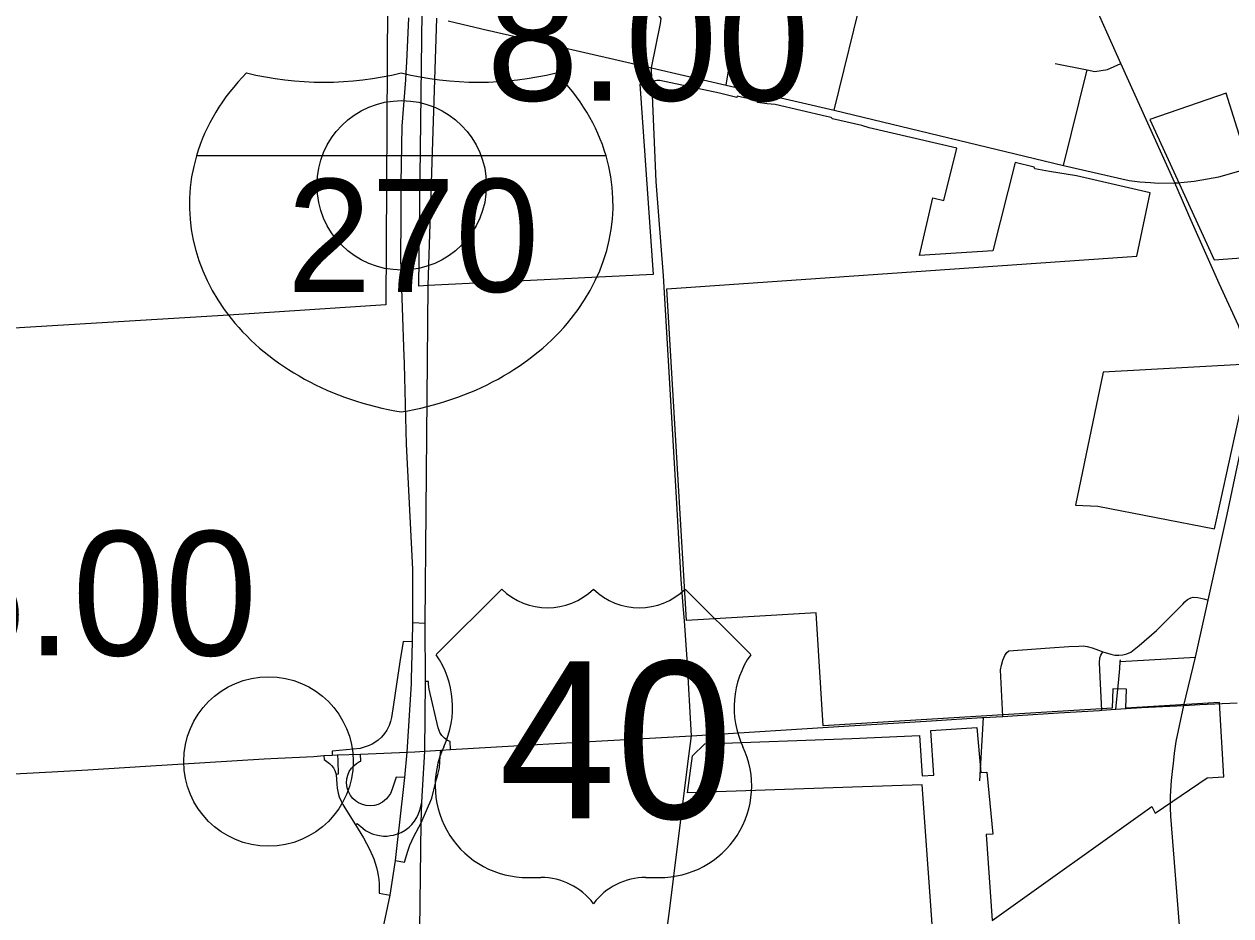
# Model space of a CAD drawing. Extents: x 1729596 to 1934326, y 644115 to 911751.
# Drawn here: x 1791519 to 1802200, y 710369 to 718262 of the extents above; entities that cross this region are included whole.
import ezdxf

# ---------------------------------------------------------------- set-up
doc = ezdxf.new("R2010")
doc.units = 0
for name, color, linetype in [('Default', 7, 'Continuous'), ('GM_X_City_Street', 7, 'Continuous'), ('GM_X_Corporation', 7, 'Continuous'), ('GM_X_County_Road', 7, 'Continuous'), ('GM_X_Interchange_Ramps', 7, 'Continuous'), ('GM_X_Interstate_Route', 7, 'Continuous'), ('GM_X_Interstate_Shield', 7, 'Continuous'), ('GM_X_Township', 7, 'Continuous'), ('GM_X_US_Route', 7, 'Continuous'), ('GM_X_US_Shield', 7, 'Continuous')]:
    doc.layers.add(name, color=color, linetype=linetype)

msp = doc.modelspace()

# ---------------------------------------------------------------- linework, layer by layer
at = {"layer": 'Default'}
for centre in [(1794861, 716835), (1793682, 711736)]:
    msp.add_circle(centre, 750, dxfattribs=at)
at = {"layer": 'GM_X_City_Street'}
for points in [[(1797732, 717722), (1797941, 719001), (1797972, 719125)], [(1798689, 717499), (1798952, 718572), (1798963, 718617)], [(1801783, 712232), (1801888, 712660), (1801998, 713163), (1802166, 713923), (1802257, 714341), (1802307, 714574), (1802366, 714854), (1802375, 714963), (1802376, 715028), (1802376, 715110), (1802373, 715189), (1802351, 715313), (1802312, 715467), (1802267, 715593), (1802098, 715965), (1801849, 716524), (1801703, 716857), (1801227, 717912), (1800951, 718530), (1800949, 718535)], [(1797071, 717874), (1797152, 718267), (1797158, 718311), (1797132, 718351)], [(1795273, 718291), (1795632, 718205)], [(1795632, 718205), (1795634, 718204), (1797071, 717874)], [(1797071, 717874), (1797122, 717862)], [(1797075, 717769), (1797071, 717874)], [(1800644, 717914), (1800927, 717857), (1800996, 717843), (1801108, 717859), (1801227, 717912)], [(1797122, 717862), (1797732, 717722), (1798689, 717499), (1800720, 717010), (1801300, 716878), (1801393, 716866), (1801489, 716860), (1801561, 716854), (1801703, 716857)], [(1800720, 717010), (1800927, 717857)], [(1801703, 716857), (1801742, 716857), (1801756, 716859)], [(1800181, 712135), (1800162, 712548), (1800171, 712588), (1800182, 712632), (1800199, 712673), (1800216, 712700), (1800235, 712716), (1800597, 712742), (1800767, 712752), (1800853, 712757), (1800894, 712758), (1800927, 712754), (1800971, 712741), (1801028, 712722), (1801066, 712707), (1801139, 712686), (1801173, 712678), (1801208, 712676), (1801244, 712680), (1801280, 712688), (1801316, 712702), (1801389, 712761), (1801541, 712896), (1801776, 713127), (1801793, 713148), (1801816, 713168), (1801845, 713184), (1801867, 713191), (1801909, 713188), (1801961, 713175), (1801998, 713163)], [(1801058, 712190), (1801045, 712423), (1801038, 712608), (1801040, 712654), (1801048, 712676), (1801066, 712707)], [(1801183, 712198), (1801207, 712432), (1801217, 712558), (1801221, 712621), (1801224, 712634)], [(1801221, 712621), (1801888, 712660)], [(1800007, 712125), (1799974, 711563)], [(1801838, 709054), (1801838, 709068), (1801828, 709291), (1801753, 710172), (1801668, 711251), (1801666, 711324), (1801666, 711351)]]:
    msp.add_lwpolyline(points, dxfattribs=at)
at = {"layer": 'GM_X_Corporation'}
for points in [[(1794736, 718444), (1794721, 715776), (1793331, 715686), (1788058, 715368)], [(1799574, 710047), (1799467, 711528), (1798852, 711508), (1797390, 711457), (1797436, 711785), (1797543, 711893), (1798845, 711938), (1799444, 711965), (1799469, 711608), (1799571, 711615), (1799545, 712009), (1799952, 712036), (1799987, 711637), (1800040, 711641), (1800092, 711093), (1800035, 711089), (1800086, 710328), (1801501, 711338), (1801529, 711279), (1801989, 711592), (1802138, 711601), (1802100, 712257), (1801270, 712208), (1801275, 712376), (1801155, 712379), (1801150, 712206), (1798591, 712052), (1798531, 713052), (1797383, 712983), (1797207, 715918), (1801367, 716208), (1801486, 716768), (1800835, 716919), (1800595, 716958), (1800464, 716982), (1800458, 716995), (1800292, 717037), (1800093, 716254), (1799443, 716213), (1799563, 716724), (1799660, 716701), (1799775, 717163), (1798998, 717343), (1798934, 717364), (1798675, 717425), (1798661, 717434), (1798621, 717445), (1798168, 717551), (1798096, 717556), (1798011, 717568), (1798012, 717584), (1797831, 717623), (1797827, 717612), (1797675, 717652), (1797145, 717762), (1797119, 717763), (1797105, 717759), (1797071, 717739), (1796970, 717731), (1797086, 716047), (1795095, 715947), (1795013, 715943), (1795041, 718372)], [(1802354, 717031), (1802158, 717651), (1801483, 717419), (1802053, 716176), (1802453, 716204)]]:
    msp.add_lwpolyline(points, dxfattribs=at)
msp.add_lwpolyline([(1800825, 714003), (1801022, 713994), (1802056, 713795), (1802111, 714047), (1802332, 715058), (1802331, 715120), (1802324, 715177), (1802301, 715249), (1801070, 715180)], close=True, dxfattribs=at)
at = {"layer": 'GM_X_County_Road'}
for points in [[(1797189, 715833), (1797177, 716035), (1797112, 716868), (1797075, 717769)], [(1801756, 716859), (1801874, 716872), (1801993, 716892), (1802093, 716911), (1802251, 716955), (1802491, 717028)], [(1797353, 713112), (1797336, 713346), (1797291, 714121), (1797254, 714730), (1797189, 715833)], [(1797426, 711962), (1797426, 711962), (1797388, 712641), (1797363, 712981), (1797353, 713112)], [(1801691, 711717), (1801700, 711809), (1801717, 711912), (1801783, 712232)], [(1796943, 708150), (1797018, 708713), (1797121, 709588), (1797235, 710434), (1797309, 711031), (1797403, 711783), (1797426, 711962)], [(1801666, 711351), (1801666, 711428), (1801676, 711568), (1801686, 711673), (1801691, 711717)]]:
    msp.add_lwpolyline(points, dxfattribs=at)
at = {"layer": 'GM_X_Interchange_Ramps'}
for points in [[(1794451, 711176), (1794468, 711186), (1794516, 711144), (1794541, 711126), (1794563, 711113), (1794589, 711101), (1794609, 711093), (1794636, 711085), (1794665, 711079), (1794700, 711076), (1794731, 711076), (1794760, 711079), (1794787, 711084), (1794816, 711092), (1794833, 711099), (1794855, 711108), (1794891, 711129), (1794926, 711155), (1794950, 711179), (1794973, 711208), (1794994, 711240), (1795009, 711271), (1795021, 711305), (1795040, 711374), (1795044, 711478), (1795066, 711827), (1795073, 712442), (1795068, 712958), (1794961, 712962)], [(1794957, 712794), (1794873, 712797), (1794845, 712619), (1794816, 712421), (1794787, 712239), (1794771, 712124), (1794762, 712088), (1794749, 712053), (1794728, 712012), (1794708, 711983), (1794681, 711950), (1794653, 711925), (1794624, 711904), (1794600, 711889), (1794573, 711876), (1794493, 711851), (1794245, 711827), (1794246, 711792)], [(1795293, 711843), (1795289, 711911), (1795265, 711922), (1795239, 711941), (1795216, 711966), (1795200, 711991), (1795192, 712010), (1795184, 712033), (1795103, 712377), (1795098, 712419), (1795097, 712442), (1795073, 712442)], [(1794173, 711789), (1794175, 711754), (1794223, 711718), (1794240, 711701), (1794256, 711678), (1794268, 711656), (1794274, 711639), (1794280, 711619), (1794287, 711535), (1794291, 711499), (1794299, 711456), (1794309, 711424), (1794325, 711383), (1794339, 711354), (1794357, 711324), (1794451, 711176), (1794522, 711061), (1794577, 710959), (1794614, 710873), (1794627, 710835), (1794638, 710796), (1794647, 710760), (1794653, 710726), (1794658, 710690), (1794661, 710655), (1794663, 710623), (1794663, 710571), (1794758, 710551)], [(1794293, 711794), (1794296, 711740), (1794298, 711624), (1794280, 711619)], [(1794889, 711593), (1794811, 711598), (1794778, 711490), (1794762, 711451), (1794727, 711405), (1794690, 711375), (1794653, 711356), (1794621, 711347), (1794581, 711343), (1794547, 711345), (1794513, 711354), (1794479, 711369), (1794452, 711387), (1794428, 711409), (1794407, 711435), (1794389, 711469), (1794379, 711503), (1794373, 711546), (1794375, 711581), (1794384, 711614), (1794397, 711647), (1794416, 711676), (1794436, 711698), (1794460, 711718), (1794489, 711735), (1794498, 711739), (1794496, 711801)], [(1794805, 710858), (1794887, 710845), (1794916, 710943), (1794934, 710994), (1794968, 711071), (1795034, 711193), (1795128, 711412), (1795144, 711485), (1795158, 711532), (1795169, 711578), (1795182, 711621), (1795187, 711645), (1795195, 711678), (1795198, 711733), (1795203, 711781), (1795206, 711837)]]:
    msp.add_lwpolyline(points, dxfattribs=at)
at = {"layer": 'GM_X_Interstate_Route'}
for points in [[(1794901, 717835), (1794906, 717926), (1794925, 718317)], [(1794855, 716550), (1794855, 716580), (1794856, 716854), (1794865, 717359), (1794897, 717770), (1794901, 717835)], [(1794885, 715265), (1794883, 715320), (1794853, 716180), (1794855, 716550)], [(1794960, 713284), (1794960, 713438), (1794905, 714544), (1794885, 715252), (1794885, 715265)], [(1794957, 712794), (1794961, 712962), (1794960, 713284)], [(1794949, 712468), (1794957, 712794)], [(1794910, 711817), (1794947, 712424), (1794949, 712468)], [(1794841, 711173), (1794889, 711593), (1794910, 711817)], [(1794133, 707740), (1794184, 707954), (1794386, 708797), (1794758, 710551), (1794805, 710858), (1794833, 711099), (1794841, 711173)]]:
    msp.add_lwpolyline(points, dxfattribs=at)
at = {"layer": 'GM_X_Interstate_Shield'}
msp.add_line((1796670, 717095), (1793044, 717095), dxfattribs=at)
msp.add_line((1796670, 717095), (1793044, 717095), dxfattribs=at)
for centre, start_param, end_param in [((1795326, 716667), 2.47259, 2.911027), ((1794172, 719623), 4.415841, 5.008937), ((1795542, 719623), 4.415841, 5.008937), ((1794388, 716667), 0.230566, 0.669003), ((1795326, 716667), 2.911027, 4.511031), ((1794388, 716667), 4.913747, 6.513751)]:
    msp.add_ellipse(centre, major_axis=(2344, 0), ratio=0.8, start_param=start_param, end_param=end_param, dxfattribs=at)
at = {"layer": 'GM_X_Township'}
msp.add_lwpolyline([(1794891, 701056), (1794896, 701429), (1794893, 701495), (1794894, 701685), (1794915, 703497), (1794980, 707005), (1794986, 707486), (1794997, 708362), (1795034, 711193), (1795040, 711374), (1795044, 711478), (1795066, 711827), (1795073, 712442), (1795068, 712958), (1795095, 715947), (1795173, 718315)], dxfattribs=at)
at = {"layer": 'GM_X_US_Route'}
for points in [[(1799996, 712124), (1800007, 712125), (1800181, 712135), (1800311, 712142), (1800675, 712165), (1801038, 712188), (1801058, 712190), (1801183, 712198), (1801409, 712213), (1801783, 712232), (1801925, 712239)], [(1801925, 712239), (1802256, 712256)], [(1799549, 712096), (1799996, 712124)], [(1797426, 711962), (1798823, 712050)], [(1798823, 712050), (1799214, 712075)], [(1799214, 712075), (1799549, 712096)], [(1795855, 711874), (1796472, 711909)], [(1796472, 711909), (1797426, 711962)], [(1793765, 711765), (1794082, 711781), (1794173, 711789)], [(1794173, 711789), (1794246, 711792), (1794293, 711794), (1794496, 711801), (1794910, 711817)], [(1794910, 711817), (1794976, 711821)], [(1794976, 711821), (1795066, 711827), (1795206, 711837)], [(1795206, 711837), (1795293, 711843)], [(1795293, 711843), (1795293, 711843), (1795855, 711874)], [(1789627, 711533), (1789994, 711556), (1790312, 711575), (1790926, 711598), (1791204, 711618), (1791486, 711629), (1791765, 711645), (1792082, 711662), (1792592, 711694)], [(1792592, 711694), (1793645, 711758), (1793765, 711765)]]:
    msp.add_lwpolyline(points, dxfattribs=at)
at = {"layer": 'GM_X_US_Shield'}
for p, q in [((1795746, 713261), (1795166, 712681)), ((1797950, 712681), (1797370, 713261)), ((1795978, 710709), (1796094, 710709)), ((1797022, 710709), (1797138, 710709))]:
    msp.add_line(p, q, dxfattribs=at)
for centre, radius, start, end in [((1796152, 713676), 580, 225.573, 314.427), ((1796964, 713676), 580, 225.573, 314.427), ((1794500, 712215), 812, 334.5471, 35.0009), ((1798615, 712215), 812, 144.9991, 205.4529), ((1795969, 711521), 812, 154.8319, 270.6383), ((1797147, 711521), 812, 269.3617, 25.1681), ((1796094, 710129), 580, 36.8699, 90), ((1797022, 710129), 580, 90, 143.1301)]:
    msp.add_arc(centre, radius, start, end, dxfattribs=at)

# ---------------------------------------------------------------- texts
at = {"layer": 'Default'}
for s, p in [('8.00', (1795611, 717585)), ('6.00', (1790719, 712674))]:
    msp.add_text(s, height=1100, dxfattribs=at).set_placement(p)
at = {"layer": 'GM_X_Interstate_Shield'}
msp.add_text('270', height=1000, dxfattribs=at).set_placement((1793847, 715892))
at = {"layer": 'GM_X_US_Shield'}
msp.add_text('40', height=1392.2, dxfattribs=at).set_placement((1795721, 711231))

doc.saveas('drawing.dxf')
